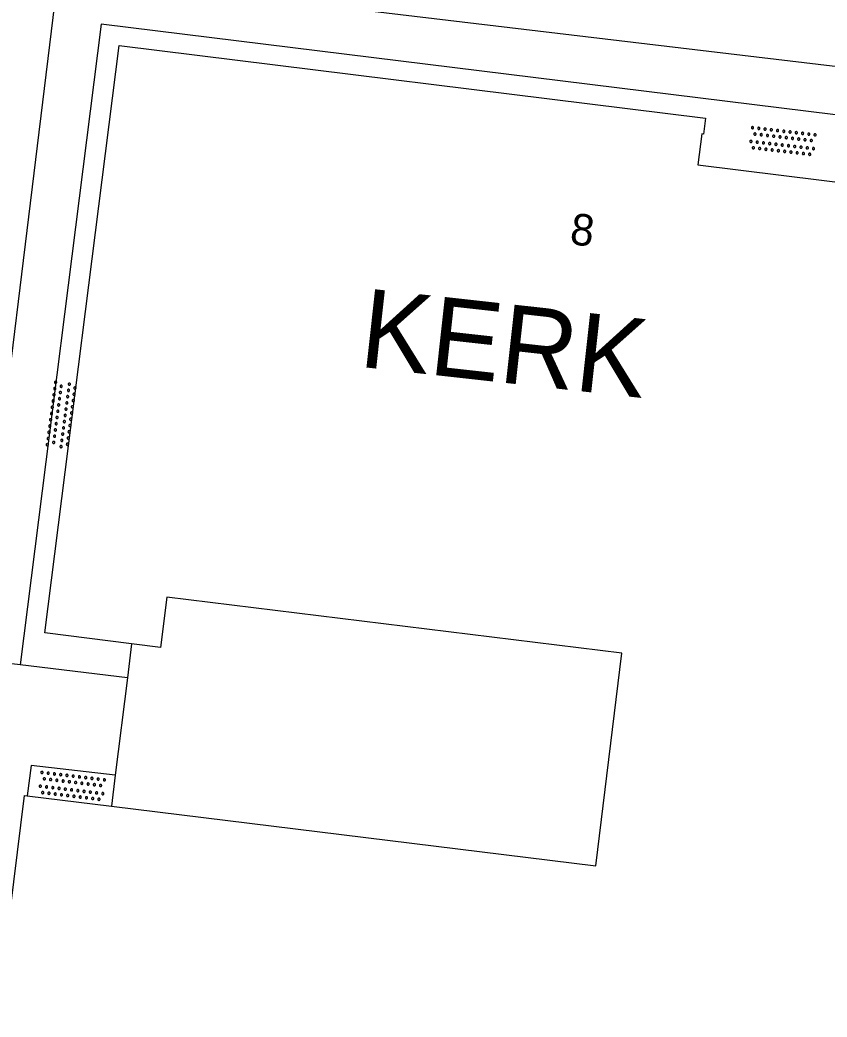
# Model space of a CAD drawing. Extents: x 131000 to 133014, y 396499 to 399001.
# Drawn here: x 132422.64 to 132448.28, y 396849.24 to 396880.9 of the extents above; entities that cross this region are included whole.
import ezdxf

# ---------------------------------------------------------------- set-up
doc = ezdxf.new("R2010")
doc.units = 0
for name, color, linetype in [('gg-afsc-hekwerk', 7, 'Continuous'), ('gg-anno-huisnummerreeks BGT', 7, 'Continuous'), ('gg-bbg-hoofdgebouw', 7, 'Continuous'), ('gg-knt-verharding', 7, 'Continuous'), ('gt-anno-naam bijzondere bebouwing', 7, 'Continuous'), ('gt-grn-groengrens', 7, 'Continuous'), ('gt-symb-overige verharding', 7, 'Continuous')]:
    doc.layers.add(name, color=color, linetype=linetype)

# ---------------------------------------------------------------- blocks, each defined once
blk = doc.blocks.new('gt0-OVH')
at = {"layer": 'gt-symb-overige verharding'}
for points in [[(-0.972, 0.298), (-0.967, 0.308), (-0.965, 0.319), (-0.966, 0.33), (-0.971, 0.34), (-0.978, 0.348), (-0.988, 0.353), (-0.999, 0.355), (-1.01, 0.354), (-1.02, 0.349), (-1.028, 0.342), (-1.033, 0.332), (-1.035, 0.321), (-1.034, 0.31), (-1.029, 0.3), (-1.022, 0.292), (-1.012, 0.287), (-1.001, 0.285), (-0.99, 0.286), (-0.98, 0.291)], [(-0.772, 0.298), (-0.767, 0.308), (-0.765, 0.319), (-0.766, 0.33), (-0.771, 0.34), (-0.778, 0.348), (-0.788, 0.353), (-0.799, 0.355), (-0.81, 0.354), (-0.82, 0.349), (-0.828, 0.342), (-0.833, 0.332), (-0.835, 0.321), (-0.834, 0.31), (-0.829, 0.3), (-0.822, 0.292), (-0.812, 0.287), (-0.801, 0.285), (-0.79, 0.286), (-0.78, 0.291)], [(-0.572, 0.298), (-0.567, 0.308), (-0.565, 0.319), (-0.566, 0.33), (-0.571, 0.34), (-0.578, 0.348), (-0.588, 0.353), (-0.599, 0.355), (-0.61, 0.354), (-0.62, 0.349), (-0.628, 0.342), (-0.633, 0.332), (-0.635, 0.321), (-0.634, 0.31), (-0.629, 0.3), (-0.622, 0.292), (-0.612, 0.287), (-0.601, 0.285), (-0.59, 0.286), (-0.58, 0.291)], [(-0.372, 0.298), (-0.367, 0.308), (-0.365, 0.319), (-0.366, 0.33), (-0.371, 0.34), (-0.378, 0.348), (-0.388, 0.353), (-0.399, 0.355), (-0.41, 0.354), (-0.42, 0.349), (-0.428, 0.342), (-0.433, 0.332), (-0.435, 0.321), (-0.434, 0.31), (-0.429, 0.3), (-0.422, 0.292), (-0.412, 0.287), (-0.401, 0.285), (-0.39, 0.286), (-0.38, 0.291)], [(-0.172, 0.298), (-0.167, 0.308), (-0.165, 0.319), (-0.166, 0.33), (-0.171, 0.34), (-0.178, 0.348), (-0.188, 0.353), (-0.199, 0.355), (-0.21, 0.354), (-0.22, 0.349), (-0.228, 0.342), (-0.233, 0.332), (-0.235, 0.321), (-0.234, 0.31), (-0.229, 0.3), (-0.222, 0.292), (-0.212, 0.287), (-0.201, 0.285), (-0.19, 0.286), (-0.18, 0.291)], [(0.028, 0.298), (0.033, 0.308), (0.035, 0.319), (0.034, 0.33), (0.029, 0.34), (0.022, 0.348), (0.012, 0.353), (0.001, 0.355), (-0.01, 0.354), (-0.02, 0.349), (-0.028, 0.342), (-0.033, 0.332), (-0.035, 0.321), (-0.034, 0.31), (-0.029, 0.3), (-0.022, 0.292), (-0.012, 0.287), (-0.001, 0.285), (0.01, 0.286), (0.02, 0.291)], [(0.228, 0.298), (0.233, 0.308), (0.235, 0.319), (0.234, 0.33), (0.229, 0.34), (0.222, 0.348), (0.212, 0.353), (0.201, 0.355), (0.19, 0.354), (0.18, 0.349), (0.172, 0.342), (0.167, 0.332), (0.165, 0.321), (0.166, 0.31), (0.171, 0.3), (0.178, 0.292), (0.188, 0.287), (0.199, 0.285), (0.21, 0.286), (0.22, 0.291)], [(0.428, 0.298), (0.433, 0.308), (0.435, 0.319), (0.434, 0.33), (0.429, 0.34), (0.422, 0.348), (0.412, 0.353), (0.401, 0.355), (0.39, 0.354), (0.38, 0.349), (0.372, 0.342), (0.367, 0.332), (0.365, 0.321), (0.366, 0.31), (0.371, 0.3), (0.378, 0.292), (0.388, 0.287), (0.399, 0.285), (0.41, 0.286), (0.42, 0.291)], [(0.628, 0.298), (0.633, 0.308), (0.635, 0.319), (0.634, 0.33), (0.629, 0.34), (0.622, 0.348), (0.612, 0.353), (0.601, 0.355), (0.59, 0.354), (0.58, 0.349), (0.572, 0.342), (0.567, 0.332), (0.565, 0.321), (0.566, 0.31), (0.571, 0.3), (0.578, 0.292), (0.588, 0.287), (0.599, 0.285), (0.61, 0.286), (0.62, 0.291)], [(0.828, 0.298), (0.833, 0.308), (0.835, 0.319), (0.834, 0.33), (0.829, 0.34), (0.822, 0.348), (0.812, 0.353), (0.801, 0.355), (0.79, 0.354), (0.78, 0.349), (0.772, 0.342), (0.767, 0.332), (0.765, 0.321), (0.766, 0.31), (0.771, 0.3), (0.778, 0.292), (0.788, 0.287), (0.799, 0.285), (0.81, 0.286), (0.82, 0.291)], [(1.028, 0.298), (1.033, 0.308), (1.035, 0.319), (1.034, 0.33), (1.029, 0.34), (1.022, 0.348), (1.012, 0.353), (1.001, 0.355), (0.99, 0.354), (0.98, 0.349), (0.972, 0.342), (0.967, 0.332), (0.965, 0.321), (0.966, 0.31), (0.971, 0.3), (0.978, 0.292), (0.988, 0.287), (0.999, 0.285), (1.01, 0.286), (1.02, 0.291)], [(-0.872, 0.106), (-0.867, 0.116), (-0.865, 0.126), (-0.866, 0.137), (-0.871, 0.147), (-0.878, 0.156), (-0.888, 0.161), (-0.899, 0.163), (-0.91, 0.162), (-0.92, 0.157), (-0.928, 0.15), (-0.933, 0.14), (-0.935, 0.129), (-0.934, 0.118), (-0.929, 0.108), (-0.922, 0.1), (-0.912, 0.095), (-0.901, 0.092), (-0.89, 0.094), (-0.88, 0.098)], [(-0.672, 0.106), (-0.667, 0.116), (-0.665, 0.126), (-0.666, 0.137), (-0.671, 0.147), (-0.678, 0.156), (-0.688, 0.161), (-0.699, 0.163), (-0.71, 0.162), (-0.72, 0.157), (-0.728, 0.15), (-0.733, 0.14), (-0.735, 0.129), (-0.734, 0.118), (-0.729, 0.108), (-0.722, 0.1), (-0.712, 0.095), (-0.701, 0.092), (-0.69, 0.094), (-0.68, 0.098)], [(-0.472, 0.106), (-0.467, 0.116), (-0.465, 0.126), (-0.466, 0.137), (-0.471, 0.147), (-0.478, 0.156), (-0.488, 0.161), (-0.499, 0.163), (-0.51, 0.162), (-0.52, 0.157), (-0.528, 0.15), (-0.533, 0.14), (-0.535, 0.129), (-0.534, 0.118), (-0.529, 0.108), (-0.522, 0.1), (-0.512, 0.095), (-0.501, 0.092), (-0.49, 0.094), (-0.48, 0.098)], [(-0.272, 0.106), (-0.267, 0.116), (-0.265, 0.126), (-0.266, 0.137), (-0.271, 0.147), (-0.278, 0.156), (-0.288, 0.161), (-0.299, 0.163), (-0.31, 0.162), (-0.32, 0.157), (-0.328, 0.15), (-0.333, 0.14), (-0.335, 0.129), (-0.334, 0.118), (-0.329, 0.108), (-0.322, 0.1), (-0.312, 0.095), (-0.301, 0.092), (-0.29, 0.094), (-0.28, 0.098)], [(-0.072, 0.106), (-0.067, 0.116), (-0.065, 0.126), (-0.066, 0.137), (-0.071, 0.147), (-0.078, 0.156), (-0.088, 0.161), (-0.099, 0.163), (-0.11, 0.162), (-0.12, 0.157), (-0.128, 0.15), (-0.133, 0.14), (-0.135, 0.129), (-0.134, 0.118), (-0.129, 0.108), (-0.122, 0.1), (-0.112, 0.095), (-0.101, 0.092), (-0.09, 0.094), (-0.08, 0.098)], [(0.128, 0.106), (0.133, 0.116), (0.135, 0.126), (0.134, 0.137), (0.129, 0.147), (0.122, 0.156), (0.112, 0.161), (0.101, 0.163), (0.09, 0.162), (0.08, 0.157), (0.072, 0.15), (0.067, 0.14), (0.065, 0.129), (0.066, 0.118), (0.071, 0.108), (0.078, 0.1), (0.088, 0.095), (0.099, 0.092), (0.11, 0.094), (0.12, 0.098)], [(0.328, 0.106), (0.333, 0.116), (0.335, 0.126), (0.334, 0.137), (0.329, 0.147), (0.322, 0.156), (0.312, 0.161), (0.301, 0.163), (0.29, 0.162), (0.28, 0.157), (0.272, 0.15), (0.267, 0.14), (0.265, 0.129), (0.266, 0.118), (0.271, 0.108), (0.278, 0.1), (0.288, 0.095), (0.299, 0.092), (0.31, 0.094), (0.32, 0.098)], [(0.528, 0.106), (0.533, 0.116), (0.535, 0.126), (0.534, 0.137), (0.529, 0.147), (0.522, 0.156), (0.512, 0.161), (0.501, 0.163), (0.49, 0.162), (0.48, 0.157), (0.472, 0.15), (0.467, 0.14), (0.465, 0.129), (0.466, 0.118), (0.471, 0.108), (0.478, 0.1), (0.488, 0.095), (0.499, 0.092), (0.51, 0.094), (0.52, 0.098)], [(0.728, 0.106), (0.733, 0.116), (0.735, 0.126), (0.734, 0.137), (0.729, 0.147), (0.722, 0.156), (0.712, 0.161), (0.701, 0.163), (0.69, 0.162), (0.68, 0.157), (0.672, 0.15), (0.667, 0.14), (0.665, 0.129), (0.666, 0.118), (0.671, 0.108), (0.678, 0.1), (0.688, 0.095), (0.699, 0.092), (0.71, 0.094), (0.72, 0.098)], [(0.928, 0.106), (0.933, 0.116), (0.935, 0.126), (0.934, 0.137), (0.929, 0.147), (0.922, 0.156), (0.912, 0.161), (0.901, 0.163), (0.89, 0.162), (0.88, 0.157), (0.872, 0.15), (0.867, 0.14), (0.865, 0.129), (0.866, 0.118), (0.871, 0.108), (0.878, 0.1), (0.888, 0.095), (0.899, 0.092), (0.91, 0.094), (0.92, 0.098)], [(-0.972, -0.142), (-0.967, -0.132), (-0.965, -0.121), (-0.966, -0.11), (-0.971, -0.1), (-0.978, -0.092), (-0.988, -0.087), (-0.999, -0.085), (-1.01, -0.086), (-1.02, -0.091), (-1.028, -0.098), (-1.033, -0.108), (-1.035, -0.119), (-1.034, -0.13), (-1.029, -0.14), (-1.022, -0.148), (-1.012, -0.153), (-1.001, -0.155), (-0.99, -0.154), (-0.98, -0.149)], [(-0.872, -0.334), (-0.867, -0.324), (-0.865, -0.314), (-0.866, -0.303), (-0.871, -0.293), (-0.878, -0.284), (-0.888, -0.279), (-0.899, -0.277), (-0.91, -0.278), (-0.92, -0.283), (-0.928, -0.29), (-0.933, -0.3), (-0.935, -0.311), (-0.934, -0.322), (-0.929, -0.332), (-0.922, -0.34), (-0.912, -0.345), (-0.901, -0.348), (-0.89, -0.346), (-0.88, -0.342)], [(-0.772, -0.142), (-0.767, -0.132), (-0.765, -0.121), (-0.766, -0.11), (-0.771, -0.1), (-0.778, -0.092), (-0.788, -0.087), (-0.799, -0.085), (-0.81, -0.086), (-0.82, -0.091), (-0.828, -0.098), (-0.833, -0.108), (-0.835, -0.119), (-0.834, -0.13), (-0.829, -0.14), (-0.822, -0.148), (-0.812, -0.153), (-0.801, -0.155), (-0.79, -0.154), (-0.78, -0.149)], [(-0.672, -0.334), (-0.667, -0.324), (-0.665, -0.314), (-0.666, -0.303), (-0.671, -0.293), (-0.678, -0.284), (-0.688, -0.279), (-0.699, -0.277), (-0.71, -0.278), (-0.72, -0.283), (-0.728, -0.29), (-0.733, -0.3), (-0.735, -0.311), (-0.734, -0.322), (-0.729, -0.332), (-0.722, -0.34), (-0.712, -0.345), (-0.701, -0.348), (-0.69, -0.346), (-0.68, -0.342)], [(-0.572, -0.142), (-0.567, -0.132), (-0.565, -0.121), (-0.566, -0.11), (-0.571, -0.1), (-0.578, -0.092), (-0.588, -0.087), (-0.599, -0.085), (-0.61, -0.086), (-0.62, -0.091), (-0.628, -0.098), (-0.633, -0.108), (-0.635, -0.119), (-0.634, -0.13), (-0.629, -0.14), (-0.622, -0.148), (-0.612, -0.153), (-0.601, -0.155), (-0.59, -0.154), (-0.58, -0.149)], [(-0.472, -0.334), (-0.467, -0.324), (-0.465, -0.314), (-0.466, -0.303), (-0.471, -0.293), (-0.478, -0.284), (-0.488, -0.279), (-0.499, -0.277), (-0.51, -0.278), (-0.52, -0.283), (-0.528, -0.29), (-0.533, -0.3), (-0.535, -0.311), (-0.534, -0.322), (-0.529, -0.332), (-0.522, -0.34), (-0.512, -0.345), (-0.501, -0.348), (-0.49, -0.346), (-0.48, -0.342)], [(-0.372, -0.142), (-0.367, -0.132), (-0.365, -0.121), (-0.366, -0.11), (-0.371, -0.1), (-0.378, -0.092), (-0.388, -0.087), (-0.399, -0.085), (-0.41, -0.086), (-0.42, -0.091), (-0.428, -0.098), (-0.433, -0.108), (-0.435, -0.119), (-0.434, -0.13), (-0.429, -0.14), (-0.422, -0.148), (-0.412, -0.153), (-0.401, -0.155), (-0.39, -0.154), (-0.38, -0.149)], [(-0.272, -0.334), (-0.267, -0.324), (-0.265, -0.314), (-0.266, -0.303), (-0.271, -0.293), (-0.278, -0.284), (-0.288, -0.279), (-0.299, -0.277), (-0.31, -0.278), (-0.32, -0.283), (-0.328, -0.29), (-0.333, -0.3), (-0.335, -0.311), (-0.334, -0.322), (-0.329, -0.332), (-0.322, -0.34), (-0.312, -0.345), (-0.301, -0.348), (-0.29, -0.346), (-0.28, -0.342)], [(-0.172, -0.142), (-0.167, -0.132), (-0.165, -0.121), (-0.166, -0.11), (-0.171, -0.1), (-0.178, -0.092), (-0.188, -0.087), (-0.199, -0.085), (-0.21, -0.086), (-0.22, -0.091), (-0.228, -0.098), (-0.233, -0.108), (-0.235, -0.119), (-0.234, -0.13), (-0.229, -0.14), (-0.222, -0.148), (-0.212, -0.153), (-0.201, -0.155), (-0.19, -0.154), (-0.18, -0.149)], [(-0.072, -0.334), (-0.067, -0.324), (-0.065, -0.314), (-0.066, -0.303), (-0.071, -0.293), (-0.078, -0.284), (-0.088, -0.279), (-0.099, -0.277), (-0.11, -0.278), (-0.12, -0.283), (-0.128, -0.29), (-0.133, -0.3), (-0.135, -0.311), (-0.134, -0.322), (-0.129, -0.332), (-0.122, -0.34), (-0.112, -0.345), (-0.101, -0.348), (-0.09, -0.346), (-0.08, -0.342)], [(0.028, -0.142), (0.033, -0.132), (0.035, -0.121), (0.034, -0.11), (0.029, -0.1), (0.022, -0.092), (0.012, -0.087), (0.001, -0.085), (-0.01, -0.086), (-0.02, -0.091), (-0.028, -0.098), (-0.033, -0.108), (-0.035, -0.119), (-0.034, -0.13), (-0.029, -0.14), (-0.022, -0.148), (-0.012, -0.153), (-0.001, -0.155), (0.01, -0.154), (0.02, -0.149)], [(0.128, -0.334), (0.133, -0.324), (0.135, -0.314), (0.134, -0.303), (0.129, -0.293), (0.122, -0.284), (0.112, -0.279), (0.101, -0.277), (0.09, -0.278), (0.08, -0.283), (0.072, -0.29), (0.067, -0.3), (0.065, -0.311), (0.066, -0.322), (0.071, -0.332), (0.078, -0.34), (0.088, -0.345), (0.099, -0.348), (0.11, -0.346), (0.12, -0.342)], [(0.228, -0.142), (0.233, -0.132), (0.235, -0.121), (0.234, -0.11), (0.229, -0.1), (0.222, -0.092), (0.212, -0.087), (0.201, -0.085), (0.19, -0.086), (0.18, -0.091), (0.172, -0.098), (0.167, -0.108), (0.165, -0.119), (0.166, -0.13), (0.171, -0.14), (0.178, -0.148), (0.188, -0.153), (0.199, -0.155), (0.21, -0.154), (0.22, -0.149)], [(0.328, -0.334), (0.333, -0.324), (0.335, -0.314), (0.334, -0.303), (0.329, -0.293), (0.322, -0.284), (0.312, -0.279), (0.301, -0.277), (0.29, -0.278), (0.28, -0.283), (0.272, -0.29), (0.267, -0.3), (0.265, -0.311), (0.266, -0.322), (0.271, -0.332), (0.278, -0.34), (0.288, -0.345), (0.299, -0.348), (0.31, -0.346), (0.32, -0.342)], [(0.428, -0.142), (0.433, -0.132), (0.435, -0.121), (0.434, -0.11), (0.429, -0.1), (0.422, -0.092), (0.412, -0.087), (0.401, -0.085), (0.39, -0.086), (0.38, -0.091), (0.372, -0.098), (0.367, -0.108), (0.365, -0.119), (0.366, -0.13), (0.371, -0.14), (0.378, -0.148), (0.388, -0.153), (0.399, -0.155), (0.41, -0.154), (0.42, -0.149)], [(0.528, -0.334), (0.533, -0.324), (0.535, -0.314), (0.534, -0.303), (0.529, -0.293), (0.522, -0.284), (0.512, -0.279), (0.501, -0.277), (0.49, -0.278), (0.48, -0.283), (0.472, -0.29), (0.467, -0.3), (0.465, -0.311), (0.466, -0.322), (0.471, -0.332), (0.478, -0.34), (0.488, -0.345), (0.499, -0.348), (0.51, -0.346), (0.52, -0.342)], [(0.628, -0.142), (0.633, -0.132), (0.635, -0.121), (0.634, -0.11), (0.629, -0.1), (0.622, -0.092), (0.612, -0.087), (0.601, -0.085), (0.59, -0.086), (0.58, -0.091), (0.572, -0.098), (0.567, -0.108), (0.565, -0.119), (0.566, -0.13), (0.571, -0.14), (0.578, -0.148), (0.588, -0.153), (0.599, -0.155), (0.61, -0.154), (0.62, -0.149)], [(0.728, -0.334), (0.733, -0.324), (0.735, -0.314), (0.734, -0.303), (0.729, -0.293), (0.722, -0.284), (0.712, -0.279), (0.701, -0.277), (0.69, -0.278), (0.68, -0.283), (0.672, -0.29), (0.667, -0.3), (0.665, -0.311), (0.666, -0.322), (0.671, -0.332), (0.678, -0.34), (0.688, -0.345), (0.699, -0.348), (0.71, -0.346), (0.72, -0.342)], [(0.828, -0.142), (0.833, -0.132), (0.835, -0.121), (0.834, -0.11), (0.829, -0.1), (0.822, -0.092), (0.812, -0.087), (0.801, -0.085), (0.79, -0.086), (0.78, -0.091), (0.772, -0.098), (0.767, -0.108), (0.765, -0.119), (0.766, -0.13), (0.771, -0.14), (0.778, -0.148), (0.788, -0.153), (0.799, -0.155), (0.81, -0.154), (0.82, -0.149)], [(0.928, -0.334), (0.933, -0.324), (0.935, -0.314), (0.934, -0.303), (0.929, -0.293), (0.922, -0.284), (0.912, -0.279), (0.901, -0.277), (0.89, -0.278), (0.88, -0.283), (0.872, -0.29), (0.867, -0.3), (0.865, -0.311), (0.866, -0.322), (0.871, -0.332), (0.878, -0.34), (0.888, -0.345), (0.899, -0.348), (0.91, -0.346), (0.92, -0.342)], [(1.028, -0.142), (1.033, -0.132), (1.035, -0.121), (1.034, -0.11), (1.029, -0.1), (1.022, -0.092), (1.012, -0.087), (1.001, -0.085), (0.99, -0.086), (0.98, -0.091), (0.972, -0.098), (0.967, -0.108), (0.965, -0.119), (0.966, -0.13), (0.971, -0.14), (0.978, -0.148), (0.988, -0.153), (0.999, -0.155), (1.01, -0.154), (1.02, -0.149)]]:
    blk.add_lwpolyline(points, close=True, dxfattribs=at)

msp = doc.modelspace()

# ---------------------------------------------------------------- linework, layer by layer
at = {"layer": 'gg-afsc-hekwerk'}
for p, q in [((132426.183, 396861.089), (132426.049, 396860.009)), ((132426.049, 396860.009), (132425.666, 396856.924)), ((132425.666, 396856.924), (132425.544, 396855.935))]:
    msp.add_line(p, q, dxfattribs=at)
at = {"layer": 'gg-bbg-hoofdgebouw'}
msp.add_line((132422.867, 396856.264), (132425.544, 396855.935), dxfattribs=at)
for points in [[(132426.183, 396861.089), (132423.425, 396861.437), (132425.784, 396880.09), (132444.421, 396877.783), (132444.358, 396877.277), (132444.299, 396877.284), (132444.177, 396876.301), (132449.466, 396875.647), (132449.588, 396876.629), (132449.528, 396876.637), (132449.591, 396877.143), (132456.32, 396876.31), (132454.668, 396863.123)], [(132454.668, 396863.123), (132452.306, 396844.263), (132445.563, 396845.109), (132445.75, 396846.597), (132440.576, 396847.232), (132440.391, 396845.743), (132421.755, 396848.056), (132422.784, 396856.274), (132422.867, 396856.264)], [(132425.544, 396855.935), (132440.929, 396854.046), (132441.758, 396860.797), (132427.301, 396862.572), (132427.106, 396860.972), (132426.183, 396861.089)]]:
    msp.add_lwpolyline(points, dxfattribs=at)
at = {"layer": 'gg-knt-verharding'}
for p, q in [((132422.64, 396860.424), (132421.187, 396860.601)), ((132426.049, 396860.009), (132422.64, 396860.424))]:
    msp.add_line(p, q, dxfattribs=at)
for points in [[(132456.267, 396876.935), (132425.213, 396880.768), (132422.64, 396860.424)], [(132425.666, 396856.924), (132422.997, 396857.231), (132422.867, 396856.264)]]:
    msp.add_lwpolyline(points, dxfattribs=at)
at = {"layer": 'gt-grn-groengrens'}
msp.add_lwpolyline([(132421.187, 396860.601), (132423.862, 396882.374), (132456.456, 396878.49), (132456.267, 396876.935)], dxfattribs=at)

# ---------------------------------------------------------------- block references
at = {"layer": 'gt-symb-overige verharding'}
for p, rotation in [((132446.868, 396877.047), -6.549091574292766), ((132423.954, 396868.36), 82.41293092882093), ((132424.29, 396856.572), -6.776782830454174)]:
    msp.add_blockref('gt0-OVH', p, dxfattribs=dict(at, rotation=rotation))

# ---------------------------------------------------------------- texts
at = {"layer": 'gg-anno-huisnummerreeks BGT'}
msp.add_text('8', height=1, rotation=352.9, dxfattribs=at).set_placement((132440.079, 396873.787))
at = {"layer": 'gt-anno-naam bijzondere bebouwing'}
msp.add_text('KERK', height=2.5, rotation=353.6851, dxfattribs=at).set_placement((132433.372, 396869.894))

doc.saveas('drawing.dxf')
